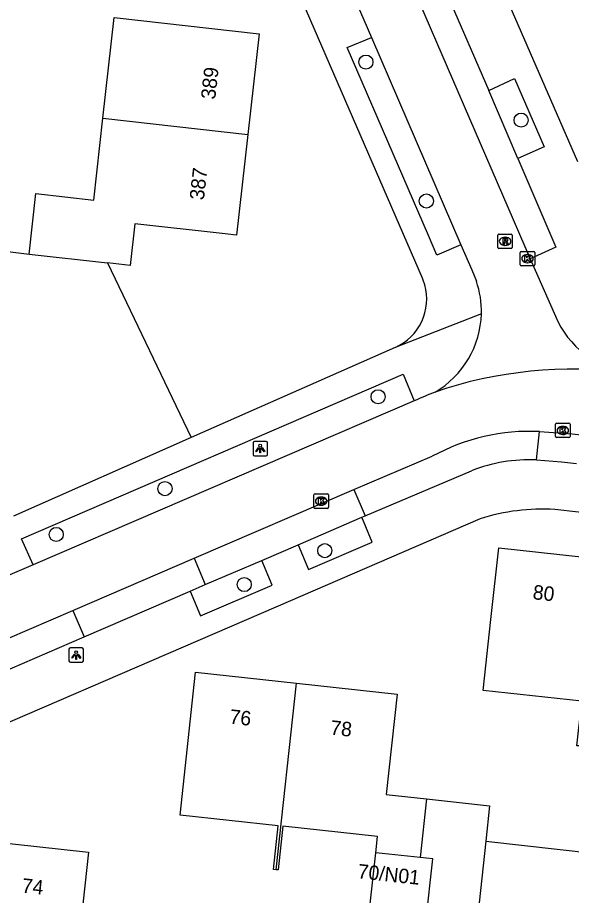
# Model space of a CAD drawing. Extents: x 162026 to 163499, y 387297 to 388169.
# Drawn here: x 162202.5 to 162240.9, y 387793.2 to 387854 of the extents above; entities that cross this region are included whole.
import ezdxf

# ---------------------------------------------------------------- set-up
doc = ezdxf.new("R2010")
doc.units = 0
for name, color, linetype in [('IMGEO_Boom', 7, 'Continuous'), ('IMGEO_Kolk', 7, 'Continuous'), ('IMGEO_Lichtpunt', 7, 'Continuous'), ('IMGEO_Loofbos', 7, 'Continuous'), ('IMGEO_Pand', 7, 'Continuous'), ('IMGEO_Pand_nummerreeks', 7, 'Continuous'), ('IMGEO_Parkeervlak_open', 7, 'Continuous'), ('IMGEO_Rijbaan_lokaal_open', 7, 'Continuous'), ('IMGEO_Rioolput', 7, 'Continuous'), ('IMGEO_Voetpad_open', 7, 'Continuous')]:
    doc.layers.add(name, color=color, linetype=linetype)

msp = doc.modelspace()

# ---------------------------------------------------------------- linework, layer by layer
at = {"layer": 'IMGEO_Boom'}
for centre in [(162226.65, 387850.96), (162237.406, 387846.934), (162230.838, 387841.33), (162227.492, 387827.765), (162212.725, 387821.395), (162205.191, 387818.221), (162223.798, 387817.096), (162218.219, 387814.745)]:
    msp.add_circle(centre, 0.489, dxfattribs=at)
at = {"layer": 'IMGEO_Kolk'}
for p, q in [((162237.344, 387836.91), (162237.344, 387837.762)), ((162237.419, 387837.836), (162238.271, 387837.836)), ((162238.345, 387837.762), (162238.345, 387836.91)), ((162237.832, 387837.616), (162237.857, 387837.616)), ((162238.271, 387836.836), (162237.419, 387836.836)), ((162237.855, 387837.056), (162237.83, 387837.056)), ((162239.792, 387825.003), (162239.792, 387825.855)), ((162239.867, 387825.929), (162240.719, 387825.929)), ((162240.28, 387825.709), (162240.305, 387825.709)), ((162240.793, 387825.855), (162240.793, 387825.003)), ((162240.719, 387824.929), (162239.867, 387824.929)), ((162240.303, 387825.149), (162240.278, 387825.149)), ((162223.049, 387820.103), (162223.049, 387820.955)), ((162223.124, 387821.029), (162223.976, 387821.029)), ((162223.537, 387820.809), (162223.562, 387820.809)), ((162224.05, 387820.955), (162224.05, 387820.103)), ((162223.56, 387820.249), (162223.535, 387820.249)), ((162223.976, 387820.029), (162223.124, 387820.029))]:
    msp.add_line(p, q, dxfattribs=at)
for points in [[(162237.344, 387836.91), (162237.344, 387837.762)], [(162237.419, 387837.836), (162238.271, 387837.836)], [(162238.345, 387837.762), (162238.345, 387836.91)], [(162237.665, 387837.536), (162237.788, 387837.536), (162237.788, 387837.385), (162237.918, 387837.536), (162238.082, 387837.536), (162237.936, 387837.385), (162238.089, 387837.136), (162237.937, 387837.136), (162237.852, 387837.3), (162237.788, 387837.233), (162237.788, 387837.136), (162237.665, 387837.136), (162237.665, 387837.536)], [(162238.271, 387836.836), (162237.419, 387836.836)], [(162239.792, 387825.003), (162239.792, 387825.855)], [(162239.867, 387825.929), (162240.719, 387825.929)], [(162240.113, 387825.629), (162240.236, 387825.629), (162240.236, 387825.478), (162240.366, 387825.629), (162240.53, 387825.629), (162240.384, 387825.478), (162240.537, 387825.229), (162240.385, 387825.229), (162240.3, 387825.393), (162240.236, 387825.326), (162240.236, 387825.229), (162240.113, 387825.229), (162240.113, 387825.629)], [(162240.793, 387825.855), (162240.793, 387825.003)], [(162240.719, 387824.929), (162239.867, 387824.929)], [(162223.049, 387820.103), (162223.049, 387820.955)], [(162223.124, 387821.029), (162223.976, 387821.029)], [(162223.37, 387820.729), (162223.493, 387820.729), (162223.493, 387820.578), (162223.623, 387820.729), (162223.787, 387820.729), (162223.641, 387820.578), (162223.794, 387820.329), (162223.642, 387820.329), (162223.557, 387820.493), (162223.493, 387820.426), (162223.493, 387820.329), (162223.37, 387820.329), (162223.37, 387820.729)], [(162224.05, 387820.955), (162224.05, 387820.103)], [(162223.976, 387820.029), (162223.124, 387820.029)]]:
    msp.add_lwpolyline(points, dxfattribs=at)
for centre, start, end in [((162237.421, 387837.76), 91.55205, 178.44795), ((162237.421, 387837.76), 91.55205, 178.44795), ((162238.269, 387837.76), 1.55205, 88.44795), ((162238.269, 387837.76), 1.55205, 88.44795), ((162237.421, 387836.912), 181.55205, 268.44795), ((162237.421, 387836.912), 181.55205, 268.44795), ((162238.269, 387836.912), 271.55205, 358.44795), ((162238.269, 387836.912), 271.55205, 358.44795), ((162239.869, 387825.853), 91.55205, 178.44795), ((162239.869, 387825.853), 91.55205, 178.44795), ((162240.717, 387825.853), 1.55205, 88.44795), ((162240.717, 387825.853), 1.55205, 88.44795), ((162239.869, 387825.005), 181.55205, 268.44795), ((162239.869, 387825.005), 181.55205, 268.44795), ((162240.717, 387825.005), 271.55205, 358.44795), ((162240.717, 387825.005), 271.55205, 358.44795), ((162223.126, 387820.953), 91.55205, 178.44795), ((162223.126, 387820.953), 91.55205, 178.44795), ((162223.974, 387820.953), 1.55205, 88.44795), ((162223.974, 387820.953), 1.55205, 88.44795), ((162223.126, 387820.105), 181.55205, 268.44795), ((162223.126, 387820.105), 181.55205, 268.44795), ((162223.974, 387820.105), 271.55205, 358.44795), ((162223.974, 387820.105), 271.55205, 358.44795)]:
    msp.add_arc(centre, 0.0765, start, end, dxfattribs=at)
for centre, major_axis, ratio, start_param, end_param in [((162237.831, 387837.336), (-0.387, 0.002), 0.722429, 4.712389, 7.853982), ((162237.856, 387837.336), (-0.39, 0.002), 0.717154, 1.570796, 4.712389), ((162240.279, 387825.429), (-0.387, 0.002), 0.722429, 4.712389, 7.853982), ((162240.304, 387825.429), (-0.39, 0.002), 0.717154, 1.570796, 4.712389), ((162223.536, 387820.529), (-0.387, 0.002), 0.722429, 4.712389, 7.853982), ((162223.561, 387820.529), (-0.39, 0.002), 0.717154, 1.570796, 4.712389)]:
    msp.add_ellipse(centre, major_axis=major_axis, ratio=ratio, start_param=start_param, end_param=end_param, dxfattribs=at)
at = {"layer": 'IMGEO_Lichtpunt'}
for p, q in [((162218.826, 387824.575), (162218.826, 387823.768)), ((162218.826, 387824.575), (162218.826, 387823.768)), ((162219.728, 387824.67), (162218.92, 387824.67)), ((162219.728, 387824.67), (162218.92, 387824.67)), ((162219.822, 387823.768), (162219.822, 387824.575)), ((162219.822, 387823.768), (162219.822, 387824.575)), ((162218.92, 387823.674), (162219.728, 387823.674)), ((162218.92, 387823.674), (162219.728, 387823.674)), ((162206.975, 387810.355), (162206.167, 387810.355)), ((162206.975, 387810.355), (162206.167, 387810.355)), ((162206.073, 387810.26), (162206.073, 387809.453)), ((162206.073, 387810.26), (162206.073, 387809.453)), ((162207.069, 387809.453), (162207.069, 387810.26)), ((162207.069, 387809.453), (162207.069, 387810.26)), ((162206.167, 387809.359), (162206.975, 387809.359)), ((162206.167, 387809.359), (162206.975, 387809.359))]:
    msp.add_line(p, q, dxfattribs=at)
for points in [[(162219.2, 387824.239), (162219.239, 387824.211), (162219.051, 387823.949), (162219.013, 387823.976), (162219.2, 387824.239)], [(162219.302, 387824.191), (162219.349, 387824.191), (162219.349, 387823.869), (162219.302, 387823.869), (162219.302, 387824.191)], [(162219.412, 387824.211), (162219.45, 387824.238), (162219.637, 387823.976), (162219.598, 387823.948), (162219.412, 387824.211)], [(162206.447, 387809.924), (162206.486, 387809.896), (162206.298, 387809.634), (162206.26, 387809.661), (162206.447, 387809.924)], [(162206.549, 387809.876), (162206.596, 387809.876), (162206.596, 387809.554), (162206.549, 387809.554), (162206.549, 387809.876)], [(162206.659, 387809.896), (162206.697, 387809.923), (162206.884, 387809.661), (162206.845, 387809.633), (162206.659, 387809.896)]]:
    msp.add_lwpolyline(points, dxfattribs=at)
for centre in [(162219.325, 387824.373), (162206.572, 387810.058)]:
    msp.add_circle(centre, 0.0994, dxfattribs=at)
for centre, start, end in [((162218.92, 387824.575), 90, 180), ((162218.92, 387824.575), 90, 180), ((162219.728, 387824.575), 0, 90), ((162219.728, 387824.575), 0, 90), ((162218.92, 387823.768), 180, 270), ((162218.92, 387823.768), 180, 270), ((162219.728, 387823.768), 270, 0), ((162219.728, 387823.768), 270, 360), ((162206.167, 387810.26), 90, 180), ((162206.167, 387810.26), 90, 180), ((162206.975, 387810.26), 0, 90), ((162206.975, 387810.26), 0, 90), ((162206.167, 387809.453), 180, 270), ((162206.167, 387809.453), 180, 270), ((162206.975, 387809.453), 270, 0), ((162206.975, 387809.453), 270, 360)]:
    msp.add_arc(centre, 0.0946, start, end, dxfattribs=at)
at = {"layer": 'IMGEO_Loofbos'}
for points in [[(162184.551, 387875.63), (162182.846, 387859.915), (162190.113, 387859.038), (162188.873, 387849.177), (162191.3, 387848.871), (162190.097, 387839.307), (162191.913, 387839.079), (162203.311, 387837.645)], [(162208.73, 387837.034), (162214.54, 387824.935)]]:
    msp.add_lwpolyline(points, dxfattribs=at)
at = {"layer": 'IMGEO_Pand'}
for points in [[(162208.429, 387847.065), (162209.214, 387854.041), (162219.254, 387852.91), (162218.469, 387845.935)], [(162203.311, 387837.645), (162203.783, 387841.84), (162207.79, 387841.389), (162208.429, 387847.065)], [(162208.429, 387847.065), (162218.469, 387845.935)], [(162218.469, 387845.935), (162217.683, 387838.959), (162216.687, 387839.071), (162210.647, 387839.751), (162210.321, 387836.855), (162208.73, 387837.034)], [(162203.311, 387837.645), (162208.73, 387837.034)], [(162241.435, 387803.56), (162241.275, 387803.578), (162241.61, 387806.663), (162234.779, 387807.405), (162235.314, 387812.322), (162235.854, 387817.292), (162242.842, 387816.533)], [(162220.427, 387794.984), (162220.246, 387795.004), (162220.575, 387798.026), (162213.775, 387798.765), (162214.851, 387808.664), (162221.83, 387807.906)], [(162220.427, 387794.984), (162221.83, 387807.906)], [(162221.83, 387807.906), (162228.809, 387807.148), (162228.053, 387800.194), (162230.846, 387799.89)], [(162230.846, 387799.89), (162230.404, 387795.827)], [(162230.846, 387799.89), (162235.219, 387799.415), (162234.953, 387796.965)], [(162227.337, 387796.161), (162227.46, 387797.296), (162220.9, 387798.008), (162220.57, 387794.969), (162220.427, 387794.984)], [(162200.458, 387796.953), (162207.432, 387796.196), (162206.671, 387789.191), (162209.336, 387788.901)], [(162234.953, 387796.965), (162234.302, 387790.977), (162230.8, 387791.357)], [(162226.861, 387791.785), (162227.337, 387796.161)], [(162230.404, 387795.827), (162227.337, 387796.161)], [(162230.8, 387791.357), (162231.291, 387795.73), (162230.404, 387795.827)]]:
    msp.add_lwpolyline(points, dxfattribs=at)
at = {"layer": 'IMGEO_Parkeervlak_open'}
for points in [[(162237.185, 387844.265), (162235.158, 387849)], [(162221.948, 387817.494), (162226.371, 387819.406)], [(162215.509, 387814.743), (162219.44, 387816.414)]]:
    msp.add_lwpolyline(points, dxfattribs=at)
at = {"layer": 'IMGEO_Rijbaan_lokaal_open'}
for points in [[(162224.144, 387859.344), (162227.027, 387852.664)], [(162228.452, 387859.53), (162238.031, 387837.33)], [(162227.027, 387852.664), (162233.232, 387838.283)], [(162233.232, 387838.283), (162233.979, 387836.551), (162234.306, 387835.772)], [(162238.031, 387837.33), (162239.78, 387833.354)], [(162229.999, 387827.47), (162203.592, 387816.121)], [(162238.465, 387823.383), (162238.679, 387825.353)], [(162238.679, 387825.353), (162240.948, 387825.201), (162244.673, 387824.775), (162250.744, 387824.091)], [(162225.806, 387821.326), (162231.241, 387823.636)], [(162226.589, 387819.501), (162233.977, 387822.636)], [(162214.75, 387816.573), (162225.806, 387821.326)], [(162225.806, 387821.326), (162226.589, 387819.501)], [(162206.331, 387812.946), (162214.75, 387816.573)], [(162214.75, 387816.573), (162215.509, 387814.743)], [(162203.592, 387816.121), (162200.815, 387814.926)], [(162214.469, 387814.296), (162215.509, 387814.743)], [(162207.126, 387811.125), (162214.469, 387814.296)], [(162189.791, 387805.824), (162206.331, 387812.946)], [(162206.331, 387812.946), (162207.126, 387811.125)], [(162234.953, 387796.965), (162242.578, 387796.117)]]:
    msp.add_lwpolyline(points, dxfattribs=at)
for centre, radius, start, end in [((162228.185, 387833.679), 6.469, 358.58295, 18.87879), ((162228.188, 387833.677), 6.466, 300.19292, 358.59603), ((162245.852, 387835.92), 6.592, 202.9123, 260.97644), ((162240.931, 387800.369), 29.3, 82.37719, 108.9015), ((162240.549, 387804.897), 24.917, 111.44307, 115.05005), ((162238.041, 387811.147), 14.22, 87.42931, 118.5678), ((162237.945, 387812.649), 10.746, 87.22875, 111.67105)]:
    msp.add_arc(centre, radius, start, end, dxfattribs=at)
at = {"layer": 'IMGEO_Rioolput'}
for p, q in [((162235.793, 387838.11), (162235.793, 387838.962)), ((162235.868, 387839.036), (162236.72, 387839.036)), ((162236.794, 387838.962), (162236.794, 387838.11)), ((162236.281, 387838.816), (162236.306, 387838.816)), ((162236.72, 387838.036), (162235.868, 387838.036)), ((162236.304, 387838.256), (162236.279, 387838.256))]:
    msp.add_line(p, q, dxfattribs=at)
for points in [[(162235.793, 387838.11), (162235.793, 387838.962)], [(162235.868, 387839.036), (162236.72, 387839.036)], [(162236.794, 387838.962), (162236.794, 387838.11)], [(162236.382, 387838.734), (162236.13, 387838.736), (162236.13, 387838.336)], [(162236.13, 387838.336), (162236.254, 387838.336), (162236.254, 387838.498), (162236.265, 387838.498)], [(162236.308, 387838.655), (162236.254, 387838.655), (162236.254, 387838.574)], [(162236.254, 387838.574), (162236.306, 387838.574)], [(162236.312, 387838.469), (162236.383, 387838.336), (162236.523, 387838.336), (162236.458, 387838.462)], [(162236.72, 387838.036), (162235.868, 387838.036)]]:
    msp.add_lwpolyline(points, dxfattribs=at)
for centre, radius, start, end in [((162235.87, 387838.96), 0.0765, 91.55205, 178.44795), ((162235.87, 387838.96), 0.0765, 91.55205, 178.44795), ((162236.718, 387838.96), 0.0765, 1.55205, 88.44795), ((162236.718, 387838.96), 0.0765, 1.55205, 88.44795), ((162236.264, 387838.445), 0.0533, 26.02933, 88.69889), ((162236.29, 387838.763), 0.19, 274.7715, 282.96867), ((162236.314, 387838.559), 0.0964, 77.00612, 93.18647), ((162236.328, 387838.616), 0.0378, 276.66336, 79.67722), ((162236.381, 387838.624), 0.109, 350.36119, 89.41601), ((162236.379, 387838.624), 0.112, 277.58423, 350.98172), ((162236.363, 387838.409), 0.108, 29.51342, 73.79051), ((162235.87, 387838.112), 0.0765, 181.55205, 268.44795), ((162235.87, 387838.112), 0.0765, 181.55205, 268.44795), ((162236.718, 387838.112), 0.0765, 271.55205, 358.44795), ((162236.718, 387838.112), 0.0765, 271.55205, 358.44795)]:
    msp.add_arc(centre, radius, start, end, dxfattribs=at)
for centre, major_axis, ratio, start_param, end_param in [((162236.28, 387838.536), (-0.387, 0.002), 0.722429, 4.712389, 7.853982), ((162236.305, 387838.536), (-0.39, 0.002), 0.717154, 1.570796, 4.712389)]:
    msp.add_ellipse(centre, major_axis=major_axis, ratio=ratio, start_param=start_param, end_param=end_param, dxfattribs=at)
at = {"layer": 'IMGEO_Voetpad_open'}
for points in [[(162228.688, 387831.187), (162228.98, 387831.332), (162229.259, 387831.503), (162229.521, 387831.698), (162229.764, 387831.915), (162229.987, 387832.154), (162230.188, 387832.411), (162230.366, 387832.685), (162230.518, 387832.974), (162230.643, 387833.276), (162230.741, 387833.587), (162230.811, 387833.906), (162230.852, 387834.23), (162230.864, 387834.557), (162230.847, 387834.883), (162230.801, 387835.206), (162230.726, 387835.524), (162230.623, 387835.833), (162230.561, 387835.984), (162213.439, 387875.511), (162202.371, 387901.061), (162191.595, 387902.255), (162181.596, 387903.362), (162174.719, 387904.201)], [(162241.346, 387844.054), (162232.282, 387864.869)], [(162231.569, 387857.298), (162235.158, 387849)], [(162233.232, 387838.283), (162231.571, 387837.579), (162230.983, 387838.938), (162225.341, 387851.959), (162227.027, 387852.664)], [(162235.158, 387849), (162236.954, 387849.81), (162239.004, 387845.092), (162237.185, 387844.265)], [(162237.185, 387844.265), (162239.821, 387838.129), (162238.031, 387837.33)], [(162234.652, 387833.519), (162232.886, 387832.828), (162228.688, 387831.187)], [(162228.688, 387831.187), (162214.54, 387824.935)], [(162203.592, 387816.121), (162202.782, 387817.918), (162229.23, 387829.324), (162229.999, 387827.47)], [(162214.54, 387824.935), (162202.235, 387819.498)], [(162238.465, 387823.383), (162240.196, 387823.256), (162241.24, 387823.141)], [(162226.371, 387819.406), (162226.589, 387819.501)], [(162275.948, 387815.9), (162270.899, 387816.432), (162239.75, 387819.947)], [(162234.558, 387819.299), (162220.399, 387813.185), (162193.512, 387801.574)], [(162221.948, 387817.494), (162222.661, 387815.796), (162227.08, 387817.687), (162226.371, 387819.406)], [(162219.44, 387816.414), (162221.948, 387817.494)], [(162214.469, 387814.296), (162215.193, 387812.581), (162220.158, 387814.714), (162219.44, 387816.414)], [(162194.28, 387805.571), (162207.126, 387811.125)]]:
    msp.add_lwpolyline(points, dxfattribs=at)
msp.add_arc((162238.863, 387805.932), 14.043, 86.37759, 107.85071, dxfattribs=at)

# ---------------------------------------------------------------- texts
at = {"layer": 'IMGEO_Pand_nummerreeks'}
for s, rotation, p in [('389', 83.57508, (162216.202, 387848.334)), ('387', 83.57508, (162215.417, 387841.358)), ('80', 353.79708, (162238.176, 387813.74)), ('76', 353.80131, (162217.165, 387805.114)), ('78', 353.80131, (162224.147, 387804.355)), ('70/N01', 353.86274, (162226.046, 387794.395)), ('74', 353.80096, (162202.77, 387793.404))]:
    msp.add_text(s, height=1, rotation=rotation, dxfattribs=at).set_placement(p)

doc.saveas('drawing.dxf')
